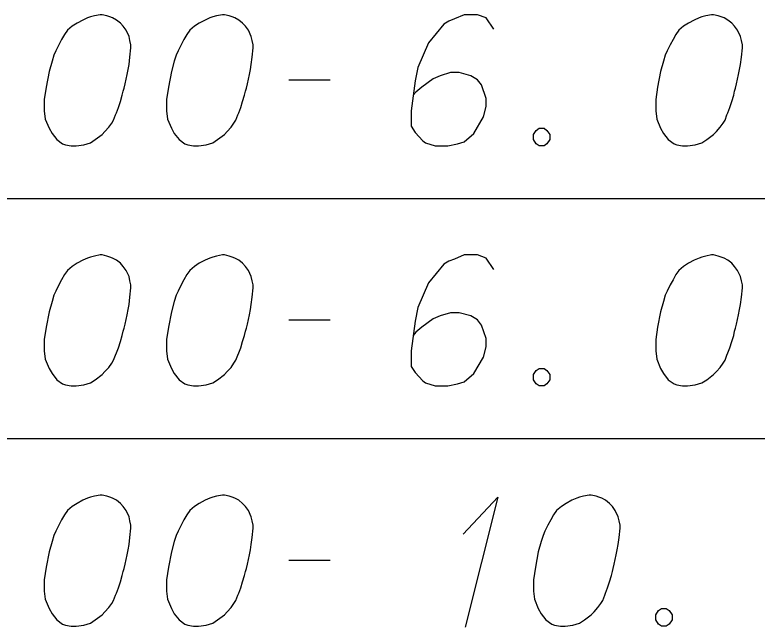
# Model space of a CAD drawing. Extents: x 2074207 to 2076812, y 516372 to 523312.
# Drawn here: x 2076399.32 to 2076426.51, y 518238.79 to 518261.23 of the extents above; entities that cross this region are included whole.
import ezdxf

# ---------------------------------------------------------------- set-up
doc = ezdxf.new("R2010")
doc.units = 0
doc.layers.add('Prop DirtTable_ Soil Test Results - Outline (Minor)', color=7, linetype='Continuous')
doc.layers.add('Prop DirtTable_ Soil Test Results - Tx (Sample Data)', color=7, linetype='Continuous')

msp = doc.modelspace()

# ---------------------------------------------------------------- linework, layer by layer
at = {"layer": 'Prop DirtTable_ Soil Test Results - Outline (Minor)'}
for p, q in [((2076260.609, 518254.499), (2076811.903, 518254.499)), ((2076260.609, 518254.499), (2076811.903, 518254.499)), ((2076260.609, 518245.699), (2076811.903, 518245.699)), ((2076260.609, 518245.699), (2076811.903, 518245.699))]:
    msp.add_line(p, q, dxfattribs=at)
at = {"layer": 'Prop DirtTable_ Soil Test Results - Tx (Sample Data)'}
for points in [[(2076402.512, 518261.225), (2076402.442, 518261.225), (2076402.23, 518261.187), (2076402.089, 518261.15), (2076401.983, 518261.112), (2076401.807, 518261.036), (2076401.595, 518260.923), (2076401.419, 518260.809), (2076401.242, 518260.658), (2076401.136, 518260.507), (2076401.031, 518260.318), (2076400.925, 518260.129), (2076400.819, 518259.902), (2076400.748, 518259.751), (2076400.678, 518259.524), (2076400.572, 518259.146), (2076400.466, 518258.58), (2076400.396, 518258.126), (2076400.396, 518257.71), (2076400.431, 518257.408), (2076400.572, 518257.068), (2076400.678, 518256.879), (2076400.854, 518256.652), (2076401.066, 518256.501), (2076401.172, 518256.463), (2076401.383, 518256.425), (2076401.56, 518256.425), (2076401.842, 518256.463), (2076402.089, 518256.539), (2076402.265, 518256.652), (2076402.512, 518256.841), (2076402.618, 518256.954), (2076402.759, 518257.105), (2076402.865, 518257.257), (2076402.935, 518257.37), (2076403.006, 518257.559), (2076403.041, 518257.635), (2076403.112, 518257.824), (2076403.182, 518258.05), (2076403.253, 518258.277), (2076403.288, 518258.428), (2076403.323, 518258.542), (2076403.359, 518258.693), (2076403.429, 518259.033), (2076403.465, 518259.222), (2076403.5, 518259.411), (2076403.535, 518259.676), (2076403.57, 518260.016), (2076403.57, 518260.129), (2076403.535, 518260.28), (2076403.5, 518260.431), (2076403.394, 518260.658), (2076403.288, 518260.809), (2076403.182, 518260.923), (2076403.041, 518261.036), (2076402.9, 518261.112), (2076402.794, 518261.15), (2076402.689, 518261.187), (2076402.512, 518261.225)], [(2076406.992, 518261.225), (2076406.922, 518261.225), (2076406.71, 518261.187), (2076406.569, 518261.15), (2076406.463, 518261.112), (2076406.287, 518261.036), (2076406.075, 518260.923), (2076405.899, 518260.809), (2076405.722, 518260.658), (2076405.616, 518260.507), (2076405.511, 518260.318), (2076405.405, 518260.129), (2076405.299, 518259.902), (2076405.228, 518259.751), (2076405.158, 518259.524), (2076405.052, 518259.146), (2076404.946, 518258.58), (2076404.876, 518258.126), (2076404.876, 518257.71), (2076404.911, 518257.408), (2076405.052, 518257.068), (2076405.158, 518256.879), (2076405.334, 518256.652), (2076405.546, 518256.501), (2076405.652, 518256.463), (2076405.863, 518256.425), (2076406.04, 518256.425), (2076406.322, 518256.463), (2076406.569, 518256.539), (2076406.745, 518256.652), (2076406.992, 518256.841), (2076407.098, 518256.954), (2076407.239, 518257.105), (2076407.345, 518257.257), (2076407.415, 518257.37), (2076407.486, 518257.559), (2076407.521, 518257.635), (2076407.592, 518257.824), (2076407.662, 518258.05), (2076407.733, 518258.277), (2076407.768, 518258.428), (2076407.803, 518258.542), (2076407.839, 518258.693), (2076407.909, 518259.033), (2076407.945, 518259.222), (2076407.98, 518259.411), (2076408.015, 518259.676), (2076408.05, 518260.016), (2076408.05, 518260.129), (2076408.015, 518260.28), (2076407.98, 518260.431), (2076407.874, 518260.658), (2076407.768, 518260.809), (2076407.662, 518260.923), (2076407.521, 518261.036), (2076407.38, 518261.112), (2076407.274, 518261.15), (2076407.169, 518261.187), (2076406.992, 518261.225)], [(2076416.869, 518260.696), (2076416.587, 518261.112), (2076416.27, 518261.225), (2076415.776, 518261.225), (2076415.423, 518261.074), (2076415.211, 518260.998), (2076415.035, 518260.885), (2076414.471, 518260.205), (2076414.083, 518259.298), (2076413.977, 518258.806), (2076413.836, 518257.71), (2076413.836, 518257.143), (2076413.977, 518256.917), (2076414.259, 518256.614), (2076414.365, 518256.539), (2076414.718, 518256.425), (2076415.176, 518256.425), (2076415.529, 518256.501), (2076415.776, 518256.576), (2076416.129, 518256.879), (2076416.481, 518257.483), (2076416.587, 518257.861), (2076416.587, 518258.164), (2076416.411, 518258.655), (2076416.27, 518258.844), (2076416.023, 518258.995), (2076415.599, 518259.109), (2076415.282, 518259.109), (2076414.894, 518258.995), (2076414.647, 518258.882), (2076414.224, 518258.58), (2076414.012, 518258.391), (2076413.906, 518258.277)], [(2076424.912, 518261.225), (2076424.842, 518261.225), (2076424.63, 518261.187), (2076424.489, 518261.15), (2076424.383, 518261.112), (2076424.207, 518261.036), (2076423.995, 518260.923), (2076423.819, 518260.809), (2076423.642, 518260.658), (2076423.536, 518260.507), (2076423.431, 518260.318), (2076423.325, 518260.129), (2076423.219, 518259.902), (2076423.148, 518259.751), (2076423.078, 518259.524), (2076422.972, 518259.146), (2076422.866, 518258.58), (2076422.796, 518258.126), (2076422.796, 518257.71), (2076422.831, 518257.408), (2076422.972, 518257.068), (2076423.078, 518256.879), (2076423.254, 518256.652), (2076423.466, 518256.501), (2076423.572, 518256.463), (2076423.783, 518256.425), (2076423.96, 518256.425), (2076424.242, 518256.463), (2076424.489, 518256.539), (2076424.665, 518256.652), (2076424.912, 518256.841), (2076425.018, 518256.954), (2076425.159, 518257.105), (2076425.265, 518257.257), (2076425.335, 518257.37), (2076425.406, 518257.559), (2076425.441, 518257.635), (2076425.512, 518257.824), (2076425.582, 518258.05), (2076425.653, 518258.277), (2076425.688, 518258.428), (2076425.723, 518258.542), (2076425.759, 518258.693), (2076425.829, 518259.033), (2076425.865, 518259.222), (2076425.9, 518259.411), (2076425.935, 518259.676), (2076425.97, 518260.016), (2076425.97, 518260.129), (2076425.935, 518260.28), (2076425.9, 518260.431), (2076425.794, 518260.658), (2076425.688, 518260.809), (2076425.582, 518260.923), (2076425.441, 518261.036), (2076425.3, 518261.112), (2076425.194, 518261.15), (2076425.089, 518261.187), (2076424.912, 518261.225)], [(2076409.356, 518258.844), (2076410.872, 518258.844)], [(2076418.527, 518257.068), (2076418.704, 518257.068), (2076418.809, 518256.992), (2076418.915, 518256.841), (2076418.915, 518256.652), (2076418.809, 518256.501), (2076418.704, 518256.425), (2076418.527, 518256.425), (2076418.421, 518256.501), (2076418.316, 518256.652), (2076418.316, 518256.841), (2076418.421, 518256.992), (2076418.527, 518257.068)], [(2076402.512, 518252.425), (2076402.442, 518252.425), (2076402.23, 518252.387), (2076402.089, 518252.35), (2076401.983, 518252.312), (2076401.807, 518252.236), (2076401.595, 518252.123), (2076401.419, 518252.009), (2076401.242, 518251.858), (2076401.136, 518251.707), (2076401.031, 518251.518), (2076400.925, 518251.329), (2076400.819, 518251.102), (2076400.748, 518250.951), (2076400.678, 518250.724), (2076400.572, 518250.346), (2076400.466, 518249.78), (2076400.396, 518249.326), (2076400.396, 518248.91), (2076400.431, 518248.608), (2076400.572, 518248.268), (2076400.678, 518248.079), (2076400.854, 518247.852), (2076401.066, 518247.701), (2076401.172, 518247.663), (2076401.383, 518247.625), (2076401.56, 518247.625), (2076401.842, 518247.663), (2076402.089, 518247.739), (2076402.265, 518247.852), (2076402.512, 518248.041), (2076402.618, 518248.154), (2076402.759, 518248.305), (2076402.865, 518248.457), (2076402.935, 518248.57), (2076403.006, 518248.759), (2076403.041, 518248.835), (2076403.112, 518249.024), (2076403.182, 518249.25), (2076403.253, 518249.477), (2076403.288, 518249.628), (2076403.323, 518249.742), (2076403.359, 518249.893), (2076403.429, 518250.233), (2076403.465, 518250.422), (2076403.5, 518250.611), (2076403.535, 518250.876), (2076403.57, 518251.216), (2076403.57, 518251.329), (2076403.535, 518251.48), (2076403.5, 518251.631), (2076403.394, 518251.858), (2076403.288, 518252.009), (2076403.182, 518252.123), (2076403.041, 518252.236), (2076402.9, 518252.312), (2076402.794, 518252.35), (2076402.689, 518252.387), (2076402.512, 518252.425)], [(2076406.992, 518252.425), (2076406.922, 518252.425), (2076406.71, 518252.387), (2076406.569, 518252.35), (2076406.463, 518252.312), (2076406.287, 518252.236), (2076406.075, 518252.123), (2076405.899, 518252.009), (2076405.722, 518251.858), (2076405.616, 518251.707), (2076405.511, 518251.518), (2076405.405, 518251.329), (2076405.299, 518251.102), (2076405.228, 518250.951), (2076405.158, 518250.724), (2076405.052, 518250.346), (2076404.946, 518249.78), (2076404.876, 518249.326), (2076404.876, 518248.91), (2076404.911, 518248.608), (2076405.052, 518248.268), (2076405.158, 518248.079), (2076405.334, 518247.852), (2076405.546, 518247.701), (2076405.652, 518247.663), (2076405.863, 518247.625), (2076406.04, 518247.625), (2076406.322, 518247.663), (2076406.569, 518247.739), (2076406.745, 518247.852), (2076406.992, 518248.041), (2076407.098, 518248.154), (2076407.239, 518248.305), (2076407.345, 518248.457), (2076407.415, 518248.57), (2076407.486, 518248.759), (2076407.521, 518248.835), (2076407.592, 518249.024), (2076407.662, 518249.25), (2076407.733, 518249.477), (2076407.768, 518249.628), (2076407.803, 518249.742), (2076407.839, 518249.893), (2076407.909, 518250.233), (2076407.945, 518250.422), (2076407.98, 518250.611), (2076408.015, 518250.876), (2076408.05, 518251.216), (2076408.05, 518251.329), (2076408.015, 518251.48), (2076407.98, 518251.631), (2076407.874, 518251.858), (2076407.768, 518252.009), (2076407.662, 518252.123), (2076407.521, 518252.236), (2076407.38, 518252.312), (2076407.274, 518252.35), (2076407.169, 518252.387), (2076406.992, 518252.425)], [(2076416.869, 518251.896), (2076416.587, 518252.312), (2076416.27, 518252.425), (2076415.776, 518252.425), (2076415.423, 518252.274), (2076415.211, 518252.198), (2076415.035, 518252.085), (2076414.471, 518251.405), (2076414.083, 518250.498), (2076413.977, 518250.006), (2076413.836, 518248.91), (2076413.836, 518248.343), (2076413.977, 518248.117), (2076414.259, 518247.814), (2076414.365, 518247.739), (2076414.718, 518247.625), (2076415.176, 518247.625), (2076415.529, 518247.701), (2076415.776, 518247.776), (2076416.129, 518248.079), (2076416.481, 518248.683), (2076416.587, 518249.061), (2076416.587, 518249.364), (2076416.411, 518249.855), (2076416.27, 518250.044), (2076416.023, 518250.195), (2076415.599, 518250.309), (2076415.282, 518250.309), (2076414.894, 518250.195), (2076414.647, 518250.082), (2076414.224, 518249.78), (2076414.012, 518249.591), (2076413.906, 518249.477)], [(2076424.912, 518252.425), (2076424.842, 518252.425), (2076424.63, 518252.387), (2076424.489, 518252.35), (2076424.383, 518252.312), (2076424.207, 518252.236), (2076423.995, 518252.123), (2076423.819, 518252.009), (2076423.642, 518251.858), (2076423.536, 518251.707), (2076423.431, 518251.518), (2076423.325, 518251.329), (2076423.219, 518251.102), (2076423.148, 518250.951), (2076423.078, 518250.724), (2076422.972, 518250.346), (2076422.866, 518249.78), (2076422.796, 518249.326), (2076422.796, 518248.91), (2076422.831, 518248.608), (2076422.972, 518248.268), (2076423.078, 518248.079), (2076423.254, 518247.852), (2076423.466, 518247.701), (2076423.572, 518247.663), (2076423.783, 518247.625), (2076423.96, 518247.625), (2076424.242, 518247.663), (2076424.489, 518247.739), (2076424.665, 518247.852), (2076424.912, 518248.041), (2076425.018, 518248.154), (2076425.159, 518248.305), (2076425.265, 518248.457), (2076425.335, 518248.57), (2076425.406, 518248.759), (2076425.441, 518248.835), (2076425.512, 518249.024), (2076425.582, 518249.25), (2076425.653, 518249.477), (2076425.688, 518249.628), (2076425.723, 518249.742), (2076425.759, 518249.893), (2076425.829, 518250.233), (2076425.865, 518250.422), (2076425.9, 518250.611), (2076425.935, 518250.876), (2076425.97, 518251.216), (2076425.97, 518251.329), (2076425.935, 518251.48), (2076425.9, 518251.631), (2076425.794, 518251.858), (2076425.688, 518252.009), (2076425.582, 518252.123), (2076425.441, 518252.236), (2076425.3, 518252.312), (2076425.194, 518252.35), (2076425.089, 518252.387), (2076424.912, 518252.425)], [(2076409.356, 518250.044), (2076410.872, 518250.044)], [(2076418.527, 518248.268), (2076418.704, 518248.268), (2076418.809, 518248.192), (2076418.915, 518248.041), (2076418.915, 518247.852), (2076418.809, 518247.701), (2076418.704, 518247.625), (2076418.527, 518247.625), (2076418.421, 518247.701), (2076418.316, 518247.852), (2076418.316, 518248.041), (2076418.421, 518248.192), (2076418.527, 518248.268)], [(2076402.512, 518243.625), (2076402.442, 518243.625), (2076402.23, 518243.587), (2076402.089, 518243.55), (2076401.983, 518243.512), (2076401.807, 518243.436), (2076401.595, 518243.323), (2076401.419, 518243.209), (2076401.242, 518243.058), (2076401.136, 518242.907), (2076401.031, 518242.718), (2076400.925, 518242.529), (2076400.819, 518242.302), (2076400.748, 518242.151), (2076400.678, 518241.924), (2076400.572, 518241.546), (2076400.466, 518240.98), (2076400.396, 518240.526), (2076400.396, 518240.11), (2076400.431, 518239.808), (2076400.572, 518239.468), (2076400.678, 518239.279), (2076400.854, 518239.052), (2076401.066, 518238.901), (2076401.172, 518238.863), (2076401.383, 518238.825), (2076401.56, 518238.825), (2076401.842, 518238.863), (2076402.089, 518238.939), (2076402.265, 518239.052), (2076402.512, 518239.241), (2076402.618, 518239.354), (2076402.759, 518239.505), (2076402.865, 518239.657), (2076402.935, 518239.77), (2076403.006, 518239.959), (2076403.041, 518240.035), (2076403.112, 518240.224), (2076403.182, 518240.45), (2076403.253, 518240.677), (2076403.288, 518240.828), (2076403.323, 518240.942), (2076403.359, 518241.093), (2076403.429, 518241.433), (2076403.465, 518241.622), (2076403.5, 518241.811), (2076403.535, 518242.076), (2076403.57, 518242.416), (2076403.57, 518242.529), (2076403.535, 518242.68), (2076403.5, 518242.831), (2076403.394, 518243.058), (2076403.288, 518243.209), (2076403.182, 518243.323), (2076403.041, 518243.436), (2076402.9, 518243.512), (2076402.794, 518243.55), (2076402.689, 518243.587), (2076402.512, 518243.625)], [(2076406.992, 518243.625), (2076406.922, 518243.625), (2076406.71, 518243.587), (2076406.569, 518243.55), (2076406.463, 518243.512), (2076406.287, 518243.436), (2076406.075, 518243.323), (2076405.899, 518243.209), (2076405.722, 518243.058), (2076405.616, 518242.907), (2076405.511, 518242.718), (2076405.405, 518242.529), (2076405.299, 518242.302), (2076405.228, 518242.151), (2076405.158, 518241.924), (2076405.052, 518241.546), (2076404.946, 518240.98), (2076404.876, 518240.526), (2076404.876, 518240.11), (2076404.911, 518239.808), (2076405.052, 518239.468), (2076405.158, 518239.279), (2076405.334, 518239.052), (2076405.546, 518238.901), (2076405.652, 518238.863), (2076405.863, 518238.825), (2076406.04, 518238.825), (2076406.322, 518238.863), (2076406.569, 518238.939), (2076406.745, 518239.052), (2076406.992, 518239.241), (2076407.098, 518239.354), (2076407.239, 518239.505), (2076407.345, 518239.657), (2076407.415, 518239.77), (2076407.486, 518239.959), (2076407.521, 518240.035), (2076407.592, 518240.224), (2076407.662, 518240.45), (2076407.733, 518240.677), (2076407.768, 518240.828), (2076407.803, 518240.942), (2076407.839, 518241.093), (2076407.909, 518241.433), (2076407.945, 518241.622), (2076407.98, 518241.811), (2076408.015, 518242.076), (2076408.05, 518242.416), (2076408.05, 518242.529), (2076408.015, 518242.68), (2076407.98, 518242.831), (2076407.874, 518243.058), (2076407.768, 518243.209), (2076407.662, 518243.323), (2076407.521, 518243.436), (2076407.38, 518243.512), (2076407.274, 518243.55), (2076407.169, 518243.587), (2076406.992, 518243.625)], [(2076415.74, 518242.189), (2076417.01, 518243.55), (2076415.811, 518238.787)], [(2076420.432, 518243.625), (2076420.362, 518243.625), (2076420.15, 518243.587), (2076420.009, 518243.55), (2076419.903, 518243.512), (2076419.727, 518243.436), (2076419.515, 518243.323), (2076419.339, 518243.209), (2076419.162, 518243.058), (2076419.056, 518242.907), (2076418.951, 518242.718), (2076418.845, 518242.529), (2076418.739, 518242.302), (2076418.668, 518242.151), (2076418.598, 518241.924), (2076418.492, 518241.546), (2076418.386, 518240.98), (2076418.316, 518240.526), (2076418.316, 518240.11), (2076418.351, 518239.808), (2076418.492, 518239.468), (2076418.598, 518239.279), (2076418.774, 518239.052), (2076418.986, 518238.901), (2076419.092, 518238.863), (2076419.303, 518238.825), (2076419.48, 518238.825), (2076419.762, 518238.863), (2076420.009, 518238.939), (2076420.185, 518239.052), (2076420.432, 518239.241), (2076420.538, 518239.354), (2076420.679, 518239.505), (2076420.785, 518239.657), (2076420.855, 518239.77), (2076420.926, 518239.959), (2076420.961, 518240.035), (2076421.032, 518240.224), (2076421.102, 518240.45), (2076421.173, 518240.677), (2076421.208, 518240.828), (2076421.243, 518240.942), (2076421.279, 518241.093), (2076421.349, 518241.433), (2076421.385, 518241.622), (2076421.42, 518241.811), (2076421.455, 518242.076), (2076421.49, 518242.416), (2076421.49, 518242.529), (2076421.455, 518242.68), (2076421.42, 518242.831), (2076421.314, 518243.058), (2076421.208, 518243.209), (2076421.102, 518243.323), (2076420.961, 518243.436), (2076420.82, 518243.512), (2076420.714, 518243.55), (2076420.609, 518243.587), (2076420.432, 518243.625)], [(2076409.356, 518241.244), (2076410.872, 518241.244)], [(2076423.007, 518239.468), (2076423.184, 518239.468), (2076423.289, 518239.392), (2076423.395, 518239.241), (2076423.395, 518239.052), (2076423.289, 518238.901), (2076423.184, 518238.825), (2076423.007, 518238.825), (2076422.901, 518238.901), (2076422.796, 518239.052), (2076422.796, 518239.241), (2076422.901, 518239.392), (2076423.007, 518239.468)]]:
    msp.add_lwpolyline(points, dxfattribs=at)

doc.saveas('drawing.dxf')
